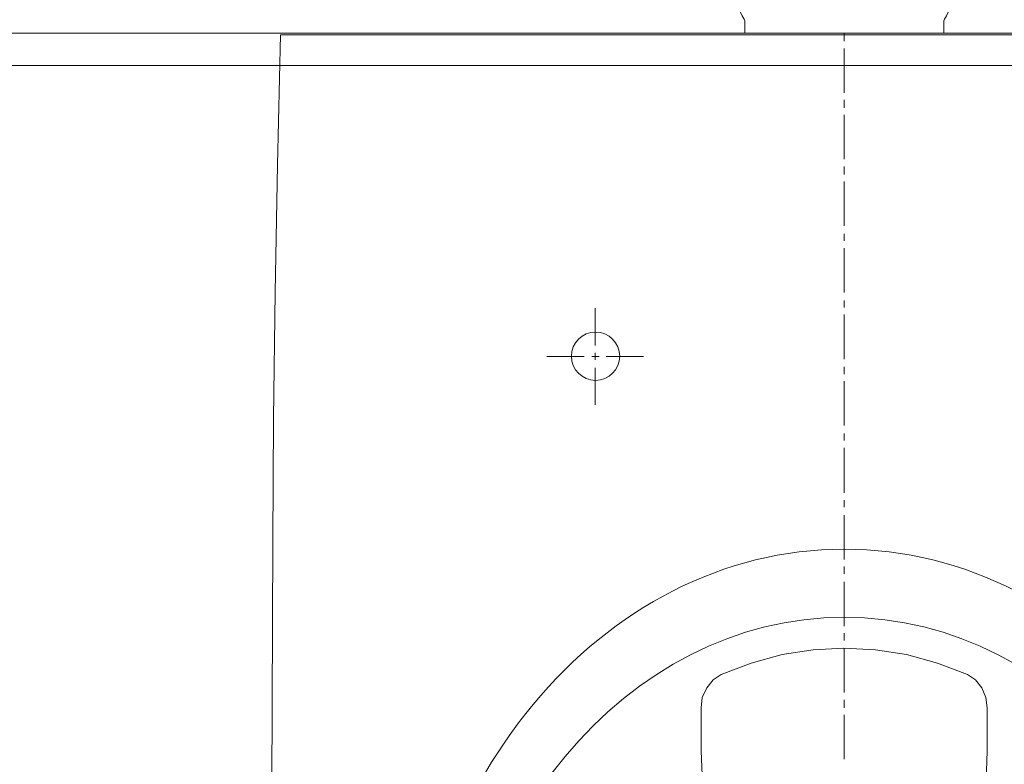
# Model space of a CAD drawing. Header units: millimetres. Extents: x 23192 to 177760, y -399809 to -79279.
# Tile 507 of 656: x 73040 to 73071, y -197926 to -197903. Entities that reach past the tile are written whole.
import ezdxf

# ---------------------------------------------------------------- set-up
doc = ezdxf.new("R2010")
doc.units = ezdxf.units.MM
doc.layers.get('0').update_dxf_attribs({"lineweight": 0})
doc.layers.add('!! 2 ZABUDOWA GK-MDF', color=54, linetype='Continuous', lineweight=13)
doc.layers.add('!! 2_wypos-sanitarne', color=240, linetype='Continuous', lineweight=9)
doc.layers.add('!!_@ wypos sanit nd', color=7, linetype='Continuous', lineweight=0, plot=False)
doc.layers.add('Powierzchnia', color=140, linetype='Continuous', lineweight=5, plot=False)

# ---------------------------------------------------------------- blocks, each defined once
blk = doc.blocks.new('A$Cff2eaf8b')
blk.add_lwpolyline([(-0.04, -0.0685), (-0.03255, -0.0685, 0.236962), (-0.03118, -0.07775, -0.154353), (-0.031, -0.07832), (-0.031, -0.08218), (0.031, -0.08218), (0.031, -0.07832, -0.154353), (0.03118, -0.07775, 0.236962), (0.03255, -0.0685), (0.04, -0.0685)], format="xyb")
blk = doc.blocks.new('A$C6ce7c513')
at = {"lineweight": 0}
for points in [[(0, 0), (0, -0.00246)], [(-0.17548, -0.00049), (-0.17646, -0.04094), (-0.1772, -0.08064), (-0.1777, -0.11986), (-0.17794, -0.15833), (-0.17819, -0.23404)], [(-0.17548, -0.00049), (0.17547, -0.00049)], [(0, -0.00469), (0, -0.0185)], [(0, -0.02072), (0, -0.02318)], [(0, -0.0254), (0, -0.03921)], [(0, -0.04143), (0, -0.0439)], [(0, -0.04612), (0, -0.05993)], [(0, -0.0624), (0, -0.06461)], [(0, -0.06683), (0, -0.08064)], [(-0.07757, -0.08557), (-0.07757, -0.09717)], [(0, -0.08311), (0, -0.08533)], [(0, -0.08755), (0, -0.10136)], [(-0.08102, -0.10062), (-0.09261, -0.10062)], [(-0.07633, -0.10062), (-0.07855, -0.10062)], [(-0.07757, -0.09939), (-0.07757, -0.1016)], [(-0.06252, -0.10062), (-0.07411, -0.10062)], [(-0.07757, -0.10408), (-0.07757, -0.11567)], [(0, -0.10383), (0, -0.10605)], [(0, -0.10827), (0, -0.12208)], [(0, -0.12455), (0, -0.12677)], [(0, -0.12898), (0, -0.14304)], [(0, -0.14526), (0, -0.14748)], [(0, -0.14995), (0, -0.16376)], [(0, -0.16598), (0, -0.1682)], [(0, -0.17066), (0, -0.18447)], [(0, -0.18669), (0, -0.18892)], [(-0.04402, -0.23577), (-0.04452, -0.22344), (-0.04452, -0.20988), (-0.04427, -0.20667), (-0.04279, -0.20371), (-0.04082, -0.20124), (-0.03835, -0.19952), (-0.02898, -0.19607), (-0.01936, -0.19335), (-0.00974, -0.19187), (-0.00013, -0.19138), (0.00974, -0.19187), (0.01936, -0.19335), (0.02898, -0.19607), (0.03835, -0.19952), (0.04082, -0.20124), (0.04279, -0.20371), (0.04402, -0.20667), (0.04451, -0.20988), (0.04451, -0.22344), (0.04402, -0.23577)], [(0, -0.19138), (0, -0.20519)], [(0, -0.20741), (0, -0.20988)], [(0, -0.2121), (0, -0.22591)]]:
    blk.add_lwpolyline(points, dxfattribs=at)
blk.add_circle((-0.07744, -0.1005), 0.00752, dxfattribs=at)
for centre, major_axis, ratio in [((0, -0.32554), (0, -0.16499), 0.830338), ((0, -0.32974), (0, -0.14798), 0.83084)]:
    blk.add_ellipse(centre, major_axis=major_axis, ratio=ratio, start_param=0, end_param=6.283185, dxfattribs=at)

msp = doc.modelspace()

# ---------------------------------------------------------------- linework, layer by layer
at = {"layer": '!! 2 ZABUDOWA GK-MDF'}
msp.add_lwpolyline([(73116.42327, -197903.5883), (73015.42327, -197903.5883)], dxfattribs=at)
at = {"layer": 'Powierzchnia'}
for points in [[(73116.42327, -198054.5883), (73015.42327, -198054.5883), (73015.42327, -197903.5883), (73116.42327, -197903.5883)], [(73115.42327, -198053.5883), (73016.42327, -198053.5883), (73016.42327, -197904.5883), (73115.42327, -197904.5883)]]:
    msp.add_lwpolyline(points, close=True, dxfattribs=at)

# ---------------------------------------------------------------- block references
at = {"layer": '!! 2_wypos-sanitarne', "xscale": 100, "yscale": 100, "zscale": 100}
msp.add_blockref('A$C6ce7c513', (73065.92327, -197903.5883), dxfattribs=at)
at = {"layer": '!!_@ wypos sanit nd', "xscale": 100, "yscale": 100, "zscale": 100}
msp.add_blockref('A$Cff2eaf8b', (73065.92327, -197895.3703), dxfattribs=at)

doc.saveas('drawing.dxf')
